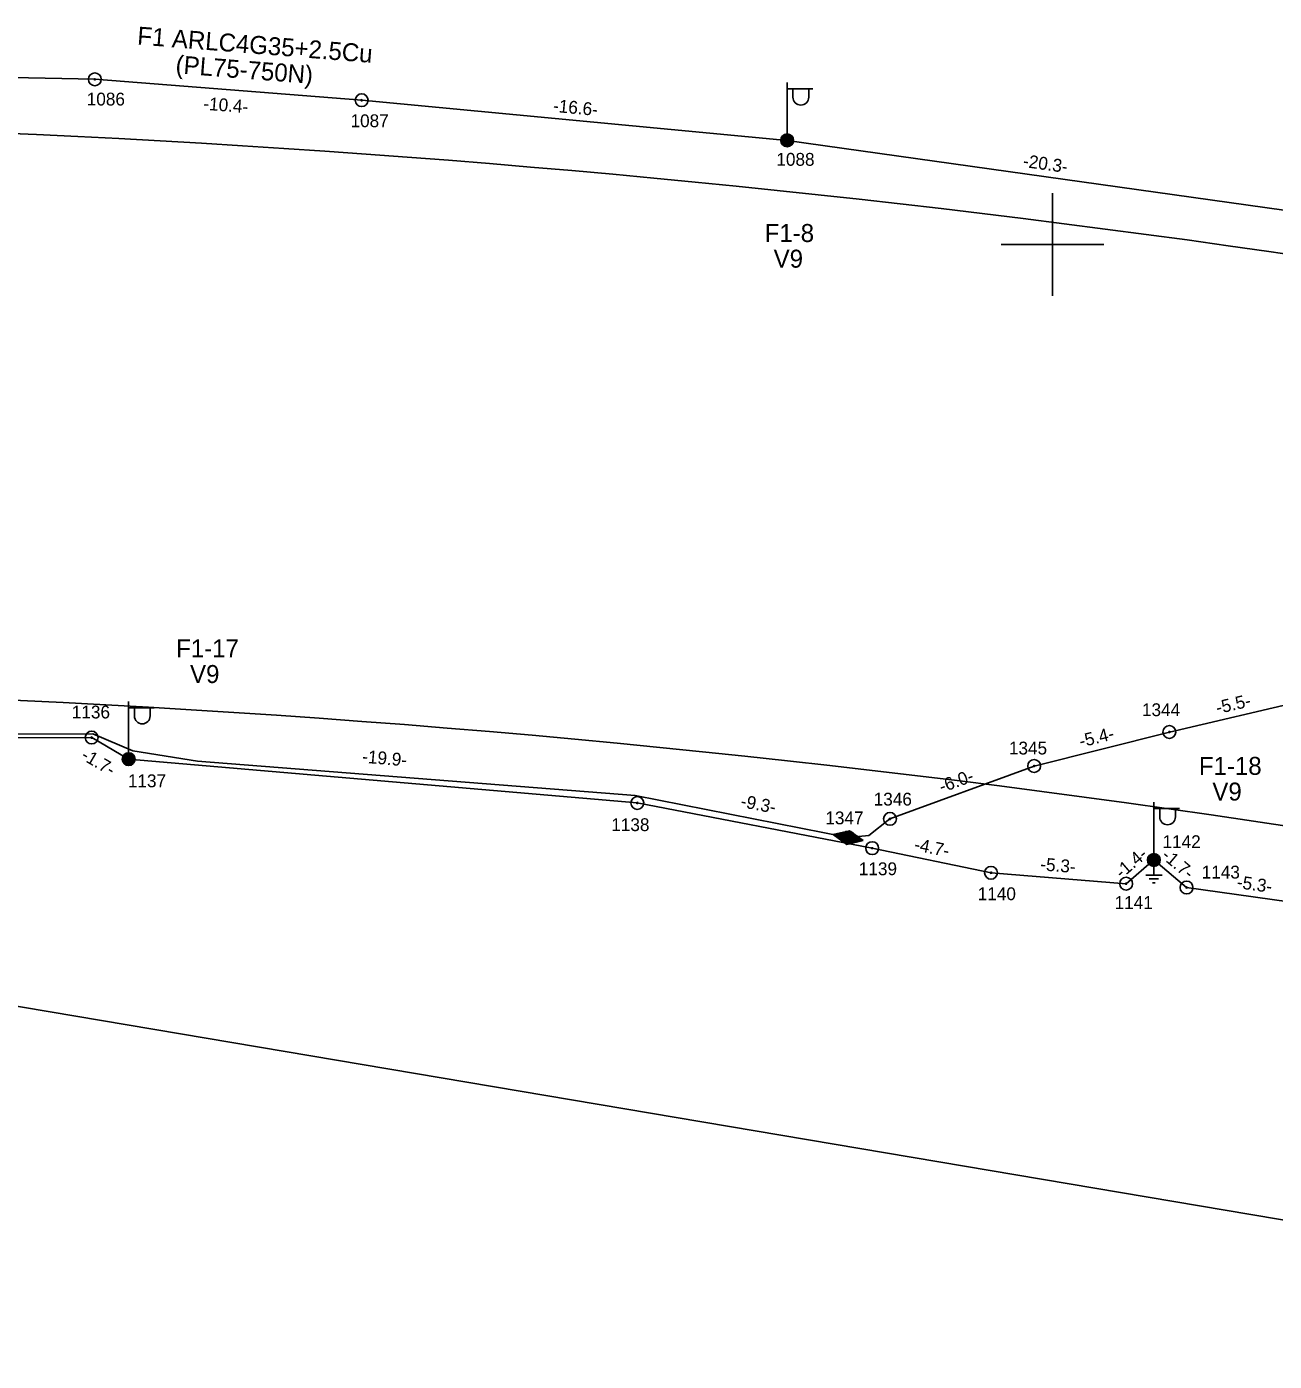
# Model space of a CAD drawing. Extents: x 528816 to 533196, y 6574767 to 6575847.
# Drawn here: x 532560 to 532608.6, y 6575156.5 to 6575208.5 of the extents above; entities that cross this region are included whole.
import ezdxf

# ---------------------------------------------------------------- set-up
doc = ezdxf.new("R2010")
doc.units = 0
for name, color, linetype in [('JOONSIDE', 7, 'Continuous'), ('KOORDPUNKT', 7, 'Continuous'), ('MOOTPIIR', 7, 'Continuous'), ('MPKAABEL', 7, 'Continuous'), ('POST', 7, 'Continuous'), ('TEE', 7, 'Continuous'), ('VORK', 7, 'Continuous')]:
    doc.layers.add(name, color=color, linetype=linetype)

msp = doc.modelspace()

# ---------------------------------------------------------------- linework, layer by layer
at = {"layer": 'KOORDPUNKT'}
for centre, radius in [((532562.694, 6575206.433), 0.25), ((532562.694, 6575206.433), 0.025), ((532562.694, 6575206.433), 0.0221), ((532562.694, 6575206.433), 0.0191), ((532562.694, 6575206.433), 0.0161), ((532562.694, 6575206.433), 0.0132), ((532562.694, 6575206.433), 0.0102), ((532562.694, 6575206.433), 0.00726), ((532562.694, 6575206.433), 0.0043), ((532573.09, 6575205.618), 0.25), ((532573.09, 6575205.618), 0.025), ((532573.09, 6575205.618), 0.0221), ((532573.09, 6575205.618), 0.0191), ((532573.09, 6575205.618), 0.0161), ((532573.09, 6575205.618), 0.0132), ((532573.09, 6575205.618), 0.0102), ((532573.09, 6575205.618), 0.00726), ((532573.09, 6575205.618), 0.0043), ((532589.664, 6575204.055), 0.25), ((532589.664, 6575204.055), 0.025), ((532589.664, 6575204.055), 0.0221), ((532589.664, 6575204.055), 0.0191), ((532589.664, 6575204.055), 0.0161), ((532589.664, 6575204.055), 0.0132), ((532589.664, 6575204.055), 0.0102), ((532589.664, 6575204.055), 0.00726), ((532589.664, 6575204.055), 0.0043), ((532562.571, 6575180.789), 0.25), ((532604.555, 6575181.005), 0.25), ((532604.555, 6575181.005), 0.025), ((532562.571, 6575180.789), 0.025), ((532562.571, 6575180.789), 0.0221), ((532562.571, 6575180.789), 0.0191), ((532562.571, 6575180.789), 0.0161), ((532562.571, 6575180.789), 0.0132), ((532562.571, 6575180.789), 0.0102), ((532562.571, 6575180.789), 0.00726), ((532562.571, 6575180.789), 0.0043), ((532604.555, 6575181.005), 0.0221), ((532604.555, 6575181.005), 0.0191), ((532604.555, 6575181.005), 0.0161), ((532604.555, 6575181.005), 0.0132), ((532604.555, 6575181.005), 0.0102), ((532604.555, 6575181.005), 0.00726), ((532604.555, 6575181.005), 0.0043), ((532564.009, 6575179.95), 0.25), ((532564.009, 6575179.95), 0.025), ((532564.009, 6575179.95), 0.0221), ((532564.009, 6575179.95), 0.0191), ((532564.009, 6575179.95), 0.0161), ((532564.009, 6575179.95), 0.0132), ((532564.009, 6575179.95), 0.0102), ((532564.009, 6575179.95), 0.00726), ((532564.009, 6575179.95), 0.0043), ((532599.286, 6575179.68), 0.25), ((532599.286, 6575179.68), 0.025), ((532599.286, 6575179.68), 0.0221), ((532599.286, 6575179.68), 0.0191), ((532599.286, 6575179.68), 0.0161), ((532599.286, 6575179.68), 0.0132), ((532599.286, 6575179.68), 0.0102), ((532599.286, 6575179.68), 0.00726), ((532599.286, 6575179.68), 0.0043), ((532583.825, 6575178.241), 0.25), ((532583.825, 6575178.241), 0.025), ((532583.825, 6575178.241), 0.0221), ((532583.825, 6575178.241), 0.0191), ((532583.825, 6575178.241), 0.0161), ((532583.825, 6575178.241), 0.0132), ((532583.825, 6575178.241), 0.0102), ((532583.825, 6575178.241), 0.00726), ((532583.825, 6575178.241), 0.0043), ((532593.668, 6575177.62), 0.25), ((532593.668, 6575177.62), 0.025), ((532593.668, 6575177.62), 0.0221), ((532593.668, 6575177.62), 0.0191), ((532593.668, 6575177.62), 0.0161), ((532593.668, 6575177.62), 0.0132), ((532593.668, 6575177.62), 0.0102), ((532593.668, 6575177.62), 0.00726), ((532593.668, 6575177.62), 0.0043), ((532592.044, 6575176.896), 0.25), ((532592.044, 6575176.896), 0.025), ((532592.044, 6575176.896), 0.0221), ((532592.044, 6575176.896), 0.0191), ((532592.044, 6575176.896), 0.0161), ((532592.044, 6575176.896), 0.0132), ((532592.044, 6575176.896), 0.0102), ((532592.044, 6575176.896), 0.00726), ((532592.044, 6575176.896), 0.0043), ((532592.977, 6575176.48), 0.25), ((532592.977, 6575176.48), 0.025), ((532592.977, 6575176.48), 0.0221), ((532592.977, 6575176.48), 0.0191), ((532592.977, 6575176.48), 0.0161), ((532592.977, 6575176.48), 0.0132), ((532592.977, 6575176.48), 0.0102), ((532592.977, 6575176.48), 0.00726), ((532592.977, 6575176.48), 0.0043), ((532603.949, 6575176.019), 0.25), ((532603.949, 6575176.019), 0.025), ((532603.949, 6575176.019), 0.0221), ((532603.949, 6575176.019), 0.0191), ((532603.949, 6575176.019), 0.0161), ((532603.949, 6575176.019), 0.0132), ((532603.949, 6575176.019), 0.0102), ((532603.949, 6575176.019), 0.00726), ((532603.949, 6575176.019), 0.0043), ((532597.608, 6575175.522), 0.25), ((532597.608, 6575175.522), 0.025), ((532597.608, 6575175.522), 0.0221), ((532597.608, 6575175.522), 0.0191), ((532597.608, 6575175.522), 0.0161), ((532597.608, 6575175.522), 0.0132), ((532597.608, 6575175.522), 0.0102), ((532597.608, 6575175.522), 0.00726), ((532597.608, 6575175.522), 0.0043), ((532602.87, 6575175.094), 0.25), ((532602.87, 6575175.094), 0.025), ((532602.87, 6575175.094), 0.0221), ((532602.87, 6575175.094), 0.0191), ((532602.87, 6575175.094), 0.0161), ((532602.87, 6575175.094), 0.0132), ((532602.87, 6575175.094), 0.0102), ((532602.87, 6575175.094), 0.00726), ((532602.87, 6575175.094), 0.0043), ((532605.224, 6575174.947), 0.25), ((532605.224, 6575174.947), 0.025), ((532605.224, 6575174.947), 0.0221), ((532605.224, 6575174.947), 0.0191), ((532605.224, 6575174.947), 0.0161), ((532605.224, 6575174.947), 0.0132), ((532605.224, 6575174.947), 0.0102), ((532605.224, 6575174.947), 0.00726), ((532605.224, 6575174.947), 0.0043)]:
    msp.add_circle(centre, radius, dxfattribs=at)
at = {"layer": 'MOOTPIIR'}
msp.add_lwpolyline([(532847.876, 6575091.122), (532688.11, 6575148.656), (532541.177, 6575173.439), (532511.525, 6575157.064), (532508.87, 6575128.297), (532606.235, 6575053.946), (532663.768, 6575059.7), (532669.964, 6575040.669), (532610.66, 6575030.048), (532559.323, 6575061.912), (532549.144, 6575049.521), (532532.326, 6575061.47), (532542.505, 6575076.96), (532488.512, 6575124.757), (532473.907, 6575150.426), (532480.103, 6575172.112), (532395.13, 6575156.622), (532372.117, 6575138.919), (532335.384, 6575133.608), (532326.975, 6575157.507), (532011.424, 6575047.308)], dxfattribs=at)
at = {"layer": 'MPKAABEL'}
for p, q in [((532591.46, 6575177.009), (532592.096, 6575177.159)), ((532591.46, 6575177.009), (532591.99, 6575176.627)), ((532591.488, 6575177.016), (532591.498, 6575176.982)), ((532591.513, 6575177.022), (532591.531, 6575176.958)), ((532591.537, 6575177.027), (532591.564, 6575176.934)), ((532591.562, 6575177.033), (532591.597, 6575176.911)), ((532591.586, 6575177.039), (532591.63, 6575176.887)), ((532591.61, 6575177.045), (532591.663, 6575176.863)), ((532591.635, 6575177.05), (532591.696, 6575176.84)), ((532591.659, 6575177.056), (532591.729, 6575176.816)), ((532591.683, 6575177.062), (532591.761, 6575176.792)), ((532591.708, 6575177.068), (532591.794, 6575176.768)), ((532591.732, 6575177.073), (532591.827, 6575176.745)), ((532591.756, 6575177.079), (532591.86, 6575176.721)), ((532591.781, 6575177.085), (532591.893, 6575176.697)), ((532591.805, 6575177.091), (532591.926, 6575176.674)), ((532591.83, 6575177.096), (532591.959, 6575176.65)), ((532591.854, 6575177.102), (532591.991, 6575176.628)), ((532591.878, 6575177.108), (532592.016, 6575176.633)), ((532591.903, 6575177.114), (532592.04, 6575176.639)), ((532591.927, 6575177.119), (532592.064, 6575176.645)), ((532591.951, 6575177.125), (532592.089, 6575176.651)), ((532591.976, 6575177.131), (532592.113, 6575176.656)), ((532592, 6575177.137), (532592.137, 6575176.662)), ((532592.024, 6575177.142), (532592.162, 6575176.668)), ((532592.049, 6575177.148), (532592.186, 6575176.674)), ((532592.073, 6575177.154), (532592.21, 6575176.679)), ((532592.626, 6575176.777), (532592.096, 6575177.159)), ((532592.098, 6575177.158), (532592.235, 6575176.685)), ((532592.131, 6575177.134), (532592.259, 6575176.691)), ((532592.164, 6575177.11), (532592.284, 6575176.697)), ((532592.197, 6575177.087), (532592.308, 6575176.702)), ((532592.23, 6575177.063), (532592.332, 6575176.708)), ((532592.262, 6575177.039), (532592.357, 6575176.714)), ((532592.295, 6575177.016), (532592.381, 6575176.72)), ((532592.328, 6575176.992), (532592.405, 6575176.725)), ((532592.361, 6575176.968), (532592.43, 6575176.731)), ((532592.394, 6575176.945), (532592.454, 6575176.737)), ((532592.427, 6575176.921), (532592.478, 6575176.743)), ((532592.46, 6575176.897), (532592.503, 6575176.748)), ((532592.493, 6575176.873), (532592.527, 6575176.754)), ((532592.626, 6575176.777), (532591.99, 6575176.627)), ((532592.525, 6575176.85), (532592.551, 6575176.76)), ((532592.558, 6575176.826), (532592.576, 6575176.766)), ((532592.591, 6575176.802), (532592.6, 6575176.771)), ((532592.624, 6575176.779), (532592.625, 6575176.777))]:
    msp.add_line(p, q, dxfattribs=at)
for points in [[(532509.801, 6575206.044), (532511.986, 6575206.077), (532521.983, 6575206.156), (532532.286, 6575206.597), (532538.671, 6575206.702), (532545.016, 6575206.59), (532549.775, 6575206.697), (532562.694, 6575206.433), (532573.09, 6575205.618), (532589.664, 6575204.055), (532609.756, 6575201.236), (532618.979, 6575199.815), (532626.929, 6575198.699), (532629.304, 6575198.417), (532631.251, 6575197.945), (532637.823, 6575196.41), (532645.305, 6575194.927), (532654.586, 6575193.055), (532660.909, 6575191.533)], [(532509.801, 6575206.044), (532511.986, 6575206.077), (532521.983, 6575206.156), (532532.286, 6575206.597), (532538.671, 6575206.702), (532545.016, 6575206.59), (532549.775, 6575206.697), (532562.694, 6575206.433), (532573.09, 6575205.618), (532589.664, 6575204.055), (532609.756, 6575201.236), (532618.979, 6575199.815), (532626.929, 6575198.699), (532629.304, 6575198.417), (532631.251, 6575197.945), (532637.823, 6575196.41), (532645.305, 6575194.927), (532654.586, 6575193.055), (532660.909, 6575191.533), (532662.618, 6575191.134), (532664.051, 6575190.689), (532668.479, 6575189.282), (532672.492, 6575187.735), (532672.762, 6575187.745)], [(532656.486, 6575196.149), (532655.741, 6575195.414), (532654.586, 6575193.055), (532654.046, 6575192.545), (532648.772, 6575191.508), (532645.142, 6575190.595), (532639.997, 6575189.36), (532636.215, 6575188.322), (532633.065, 6575187.581), (532627.942, 6575186.238), (532624.052, 6575185.459), (532616.862, 6575183.844), (532609.876, 6575182.247), (532604.555, 6575181.005), (532599.286, 6575179.68), (532593.668, 6575177.62), (532592.85, 6575176.967), (532592.044, 6575176.896), (532583.741, 6575178.535), (532566.7, 6575179.868), (532564.175, 6575180.276), (532562.611, 6575180.939), (532539.381, 6575180.872)], [(532654.046, 6575192.545), (532648.772, 6575191.508), (532645.142, 6575190.595), (532639.997, 6575189.36), (532636.215, 6575188.322), (532633.065, 6575187.581), (532627.942, 6575186.238), (532624.052, 6575185.459), (532616.862, 6575183.844), (532609.876, 6575182.247), (532604.555, 6575181.005), (532599.286, 6575179.68), (532593.668, 6575177.62)], [(532593.668, 6575177.62), (532592.85, 6575176.967), (532592.044, 6575176.896), (532583.741, 6575178.535), (532566.7, 6575179.868), (532564.175, 6575180.276), (532562.611, 6575180.939), (532539.381, 6575180.872), (532528.406, 6575180.624), (532524.693, 6575180.732), (532522.556, 6575180.025), (532514.11, 6575178.113), (532506.314, 6575175.584), (532496.711, 6575169.839), (532494.729, 6575168.86), (532493.483, 6575167.412), (532489.423, 6575160.347), (532487.247, 6575153.371)], [(532494.644, 6575168.396), (532496.828, 6575169.739), (532506.377, 6575175.447), (532514.15, 6575177.968), (532524.867, 6575180.394), (532539.383, 6575180.722), (532562.571, 6575180.789), (532564.009, 6575179.95), (532583.825, 6575178.241), (532592.977, 6575176.48), (532597.608, 6575175.522), (532602.87, 6575175.094), (532603.949, 6575176.019), (532605.224, 6575174.947), (532610.511, 6575174.202), (532615.046, 6575174.425), (532618.3, 6575174.326), (532621.547, 6575173.778), (532624.655, 6575172.943), (532632.92, 6575171.036), (532640.085, 6575169.751), (532643.313, 6575168.681), (532648.188, 6575168.175), (532659.43, 6575165.729)], [(532494.644, 6575168.396), (532496.828, 6575169.739), (532506.377, 6575175.447), (532514.15, 6575177.968), (532524.867, 6575180.394), (532539.383, 6575180.722), (532562.571, 6575180.789), (532564.009, 6575179.95), (532583.825, 6575178.241), (532592.977, 6575176.48), (532597.608, 6575175.522), (532602.87, 6575175.094), (532603.949, 6575176.019), (532605.224, 6575174.947), (532610.511, 6575174.202), (532615.046, 6575174.425), (532618.3, 6575174.326), (532621.547, 6575173.778), (532624.655, 6575172.943), (532632.92, 6575171.036), (532640.085, 6575169.751), (532643.313, 6575168.681), (532648.188, 6575168.175), (532659.43, 6575165.729)], [(532604.267, 6575175.429), (532603.632, 6575175.429)], [(532603.949, 6575175.769), (532603.949, 6575175.429)], [(532604.133, 6575175.279), (532603.766, 6575175.279)], [(532604, 6575175.129), (532603.9, 6575175.129)]]:
    msp.add_lwpolyline(points, dxfattribs=at)
at = {"layer": 'POST'}
for p, q in [((532589.664, 6575204.306), (532589.664, 6575206.306)), ((532589.664, 6575206.056), (532590.664, 6575206.056)), ((532589.891, 6575205.735), (532589.891, 6575206.056)), ((532590.503, 6575205.735), (532590.503, 6575206.056)), ((532589.664, 6575204.055), (532589.664, 6575204.055)), ((532564.009, 6575180.2), (532564.009, 6575182.2)), ((532564.009, 6575181.95), (532565.009, 6575181.95)), ((532564.236, 6575181.629), (532564.236, 6575181.95)), ((532564.848, 6575181.629), (532564.848, 6575181.95)), ((532564.009, 6575179.95), (532564.009, 6575179.95)), ((532603.949, 6575176.269), (532603.949, 6575178.269)), ((532603.949, 6575178.019), (532604.949, 6575178.019)), ((532604.176, 6575177.698), (532604.176, 6575178.019)), ((532604.789, 6575177.698), (532604.789, 6575178.019)), ((532603.949, 6575176.019), (532603.949, 6575176.019))]:
    msp.add_line(p, q, dxfattribs=at)
for centre, radius in [((532589.664, 6575204.055), 0.25), ((532589.664, 6575204.055), 0.225), ((532589.664, 6575204.055), 0.2), ((532589.664, 6575204.055), 0.175), ((532589.664, 6575204.055), 0.15), ((532589.664, 6575204.055), 0.125), ((532589.664, 6575204.055), 0.1), ((532589.664, 6575204.055), 0.075), ((532589.664, 6575204.055), 0.05), ((532589.664, 6575204.055), 0.025), ((532564.009, 6575179.95), 0.25), ((532564.009, 6575179.95), 0.225), ((532564.009, 6575179.95), 0.2), ((532564.009, 6575179.95), 0.175), ((532564.009, 6575179.95), 0.15), ((532564.009, 6575179.95), 0.125), ((532564.009, 6575179.95), 0.1), ((532564.009, 6575179.95), 0.075), ((532564.009, 6575179.95), 0.05), ((532564.009, 6575179.95), 0.025), ((532603.949, 6575176.019), 0.25), ((532603.949, 6575176.019), 0.225), ((532603.949, 6575176.019), 0.2), ((532603.949, 6575176.019), 0.175), ((532603.949, 6575176.019), 0.15), ((532603.949, 6575176.019), 0.125), ((532603.949, 6575176.019), 0.1), ((532603.949, 6575176.019), 0.075), ((532603.949, 6575176.019), 0.05), ((532603.949, 6575176.019), 0.025)]:
    msp.add_circle(centre, radius, dxfattribs=at)
for centre in [(532590.197, 6575205.735), (532564.542, 6575181.629), (532604.483, 6575177.698)]:
    msp.add_arc(centre, 0.306, 180, 0, dxfattribs=at)
at = {"layer": 'TEE'}
for centre, radius, start, end in [((532537.301, 6574705.417), 499.4, 76.26128, 99.90667), ((532537.407, 6574705.436), 477.32, 77.31541, 90.11217)]:
    msp.add_arc(centre, radius, start, end, dxfattribs=at)
at = {"layer": 'VORK'}
for p, q in [((532600, 6575202), (532600, 6575198)), ((532598, 6575200), (532602, 6575200))]:
    msp.add_line(p, q, dxfattribs=at)

# ---------------------------------------------------------------- texts
at = {"layer": 'JOONSIDE'}
for s, rotation, p in [('-10.4-', 355.5175, (532566.909, 6575205.25)), ('-16.6-', 354.6143, (532580.529, 6575205.168)), ('-20.3-', 352.013, (532598.829, 6575203.022)), ('-5.5-', 13.1384, (532606.428, 6575181.699)), ('-5.4-', 14.1155, (532601.108, 6575180.396)), ('-1.7-', 329.7386, (532562.123, 6575179.969)), ('-19.9-', 355.0708, (532573.095, 6575179.813)), ('-6.0-', 20.1369, (532595.687, 6575178.627)), ('-9.3-', 349.1096, (532587.824, 6575178.085)), ('-4.7-', 348.3101, (532594.584, 6575176.403)), ('-5.3-', 355.3499, (532599.512, 6575175.618)), ('-1.4-', 40.5772, (532602.697, 6575175.275)), ('-1.7-', 319.9455, (532604.212, 6575176.125)), ('-5.3-', 351.9792, (532607.16, 6575174.927))]:
    msp.add_text(s, height=0.5, rotation=rotation, dxfattribs=at).set_placement(p)
at = {"layer": 'KOORDPUNKT'}
for s, p in [('1086', (532562.379, 6575205.413)), ('1087', (532572.655, 6575204.568)), ('1088', (532589.244, 6575203.065)), ('1344', (532603.487, 6575181.623)), ('1136', (532561.798, 6575181.534)), ('1345', (532598.303, 6575180.13)), ('1137', (532563.981, 6575178.854)), ('1346', (532593.036, 6575178.14)), ('1347', (532591.152, 6575177.409)), ('1138', (532582.813, 6575177.145)), ('1142', (532604.287, 6575176.482)), ('1139', (532592.457, 6575175.427)), ('1143', (532605.814, 6575175.298)), ('1140', (532597.088, 6575174.454)), ('1141', (532602.42, 6575174.111))]:
    msp.add_text(s, height=0.5, dxfattribs=at).set_placement(p)
at = {"layer": 'MPKAABEL'}
for s, p in [('F1 ARLC4G35+2.5Cu', (532564.33, 6575207.791)), ('(PL75-750N)', (532565.822, 6575206.671))]:
    msp.add_text(s, height=0.7, rotation=355.5175, dxfattribs=at).set_placement(p)
at = {"layer": 'POST'}
for s, p in [('F1-8', (532588.788, 6575200.095)), ('V9', (532589.138, 6575199.095)), ('F1-17', (532565.861, 6575183.914)), ('V9', (532566.403, 6575182.914)), ('F1-18', (532605.703, 6575179.336)), ('V9', (532606.228, 6575178.336))]:
    msp.add_text(s, height=0.7, dxfattribs=at).set_placement(p)

doc.saveas('drawing.dxf')
